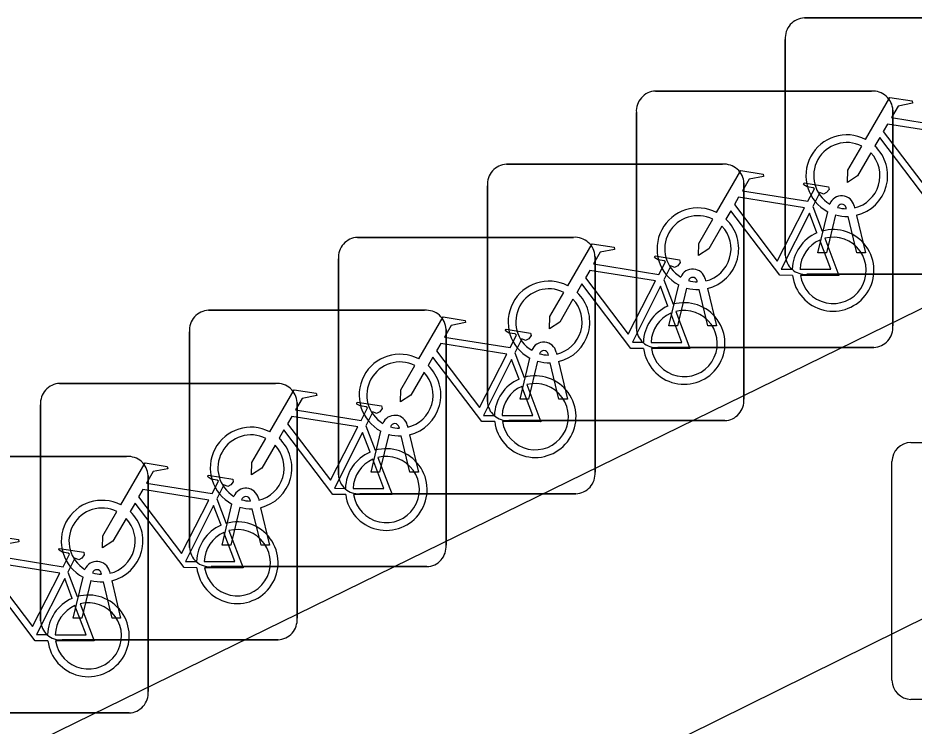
# Model space of a CAD drawing. Extents: x 160457 to 162082, y 388340 to 389736.
# Drawn here: x 160973.91 to 160977.4, y 388892.137 to 388894.897 of the extents above; entities that cross this region are included whole.
import ezdxf

# ---------------------------------------------------------------- set-up
doc = ezdxf.new("R2010")
doc.units = 0
for name, color, linetype in [('IMGEO_Fietsenrek', 7, 'Continuous'), ('IMGEO_Kolk', 7, 'Continuous'), ('IMGEO_Voetpad_open', 7, 'Continuous')]:
    doc.layers.add(name, color=color, linetype=linetype)

msp = doc.modelspace()

# ---------------------------------------------------------------- linework, layer by layer
at = {"layer": 'IMGEO_Fietsenrek'}
for p, q in [((160976.9729, 388894.8965), (160977.8138, 388894.8965)), ((160977.8138, 388894.8965), (160976.9729, 388894.8965)), ((160976.8985, 388893.9719), (160976.8985, 388894.8128)), ((160976.8985, 388894.8128), (160976.8985, 388893.9719)), ((160976.3929, 388894.6115), (160977.2338, 388894.6115)), ((160977.2338, 388894.6115), (160976.3929, 388894.6115)), ((160976.3185, 388893.6869), (160976.3185, 388894.5278)), ((160976.3185, 388894.5278), (160976.3185, 388893.6869)), ((160977.3175, 388894.5371), (160977.3175, 388893.6962)), ((160977.3175, 388893.6962), (160977.3175, 388894.5371)), ((160975.8129, 388894.3265), (160976.6538, 388894.3265)), ((160976.6538, 388894.3265), (160975.8129, 388894.3265)), ((160975.7385, 388893.4019), (160975.7385, 388894.2428)), ((160975.7385, 388894.2428), (160975.7385, 388893.4019)), ((160976.7375, 388894.2521), (160976.7375, 388893.4112)), ((160976.7375, 388893.4112), (160976.7375, 388894.2521)), ((160977.0052, 388894.1612), (160977.0415, 388894.066)), ((160977.0255, 388893.9813), (160977.0638, 388894.1413)), ((160977.1359, 388894.1529), (160977.1349, 388894.1572)), ((160977.1666, 388894.1644), (160977.1684, 388894.1565)), ((160977.0942, 388894.1291), (160977.0589, 388893.9813)), ((160977.177, 388893.9813), (160977.1431, 388894.123)), ((160977.1754, 388894.1273), (160977.2104, 388893.9813)), ((160975.2329, 388894.0415), (160976.0738, 388894.0415)), ((160976.0738, 388894.0415), (160975.2329, 388894.0415)), ((160976.1575, 388893.9671), (160976.1575, 388893.1262)), ((160976.1575, 388893.1262), (160976.1575, 388893.9671)), ((160977.0589, 388893.9813), (160977.0255, 388893.9813)), ((160977.2104, 388893.9813), (160977.177, 388893.9813)), ((160975.1585, 388893.1169), (160975.1585, 388893.9578)), ((160975.1585, 388893.9578), (160975.1585, 388893.1169)), ((160977.8231, 388893.8975), (160976.9822, 388893.8975)), ((160976.9822, 388893.8975), (160977.8231, 388893.8975)), ((160976.4252, 388893.8762), (160976.4615, 388893.781)), ((160976.5559, 388893.8679), (160976.5549, 388893.8722)), ((160976.5866, 388893.8794), (160976.5884, 388893.8715)), ((160976.4455, 388893.6963), (160976.4838, 388893.8563)), ((160976.5142, 388893.8441), (160976.4789, 388893.6963)), ((160976.597, 388893.6963), (160976.5631, 388893.838)), ((160976.5954, 388893.8423), (160976.6304, 388893.6963)), ((160974.6529, 388893.7575), (160975.4938, 388893.7575)), ((160975.4938, 388893.7575), (160974.6529, 388893.7575)), ((160976.4789, 388893.6963), (160976.4455, 388893.6963)), ((160976.6304, 388893.6963), (160976.597, 388893.6963)), ((160974.5785, 388892.8329), (160974.5785, 388893.6738)), ((160974.5785, 388893.6738), (160974.5785, 388892.8329)), ((160975.5775, 388893.6831), (160975.5775, 388892.8422)), ((160975.5775, 388892.8422), (160975.5775, 388893.6831)), ((160975.8452, 388893.5912), (160975.8815, 388893.496)), ((160975.9759, 388893.5829), (160975.9749, 388893.5872)), ((160976.0066, 388893.5944), (160976.0084, 388893.5865)), ((160977.2431, 388893.6125), (160976.4022, 388893.6125)), ((160976.4022, 388893.6125), (160977.2431, 388893.6125)), ((160975.8655, 388893.4113), (160975.9038, 388893.5713)), ((160975.9342, 388893.5591), (160975.8989, 388893.4113)), ((160976.017, 388893.4113), (160975.9831, 388893.553)), ((160976.0154, 388893.5573), (160976.0504, 388893.4113)), ((160974.0729, 388893.4725), (160974.9138, 388893.4725)), ((160974.9138, 388893.4725), (160974.0729, 388893.4725)), ((160975.8989, 388893.4113), (160975.8655, 388893.4113)), ((160976.0504, 388893.4113), (160976.017, 388893.4113)), ((160973.9985, 388892.5479), (160973.9985, 388893.3888)), ((160973.9985, 388893.3888), (160973.9985, 388892.5479)), ((160974.9975, 388893.3981), (160974.9975, 388892.5572)), ((160974.9975, 388892.5572), (160974.9975, 388893.3981)), ((160975.2652, 388893.3072), (160975.3015, 388893.212)), ((160975.3959, 388893.2979), (160975.3949, 388893.3022)), ((160975.4266, 388893.3094), (160975.4284, 388893.3015)), ((160976.6631, 388893.3275), (160975.8222, 388893.3275)), ((160975.8222, 388893.3275), (160976.6631, 388893.3275)), ((160975.2855, 388893.1263), (160975.3238, 388893.2863)), ((160975.3542, 388893.2741), (160975.3189, 388893.1263)), ((160975.437, 388893.1263), (160975.4031, 388893.268)), ((160975.4354, 388893.2723), (160975.4704, 388893.1263)), ((160973.4929, 388893.1875), (160974.3338, 388893.1875)), ((160974.3338, 388893.1875), (160973.4929, 388893.1875)), ((160975.3189, 388893.1263), (160975.2855, 388893.1263)), ((160975.4704, 388893.1263), (160975.437, 388893.1263)), ((160974.4175, 388893.1131), (160974.4175, 388892.2722)), ((160974.4175, 388892.2722), (160974.4175, 388893.1131)), ((160974.6852, 388893.0222), (160974.7215, 388892.927)), ((160974.8466, 388893.0254), (160974.8484, 388893.0175)), ((160976.0831, 388893.0425), (160975.2422, 388893.0425)), ((160975.2422, 388893.0425), (160976.0831, 388893.0425)), ((160974.7055, 388892.8423), (160974.7438, 388893.0023)), ((160974.7742, 388892.9901), (160974.7389, 388892.8423)), ((160974.8159, 388893.0139), (160974.8149, 388893.0182)), ((160974.8554, 388892.9883), (160974.8904, 388892.8423)), ((160974.857, 388892.8423), (160974.8231, 388892.984)), ((160974.7389, 388892.8423), (160974.7055, 388892.8423)), ((160974.8904, 388892.8423), (160974.857, 388892.8423)), ((160975.5031, 388892.7585), (160974.6622, 388892.7585)), ((160974.6622, 388892.7585), (160975.5031, 388892.7585)), ((160974.1052, 388892.7372), (160974.1415, 388892.642)), ((160974.1255, 388892.5573), (160974.1638, 388892.7173)), ((160974.2359, 388892.7289), (160974.2349, 388892.7332)), ((160974.2666, 388892.7404), (160974.2684, 388892.7325)), ((160974.1942, 388892.7051), (160974.1589, 388892.5573)), ((160974.277, 388892.5573), (160974.2431, 388892.699)), ((160974.2754, 388892.7033), (160974.3104, 388892.5573)), ((160974.1589, 388892.5573), (160974.1255, 388892.5573)), ((160974.3104, 388892.5573), (160974.277, 388892.5573)), ((160974.9231, 388892.4735), (160974.0822, 388892.4735)), ((160974.0822, 388892.4735), (160974.9231, 388892.4735)), ((160974.3431, 388892.1885), (160973.5022, 388892.1885)), ((160973.5022, 388892.1885), (160974.3431, 388892.1885))]:
    msp.add_line(p, q, dxfattribs=at)
for points in [[(160977.2111, 388894.4232), (160977.3058, 388894.5867), (160977.392, 388894.5729), (160977.3937, 388894.5642), (160977.3376, 388894.5533), (160977.3114, 388894.508), (160977.5666, 388894.4672)], [(160977.5537, 388894.442), (160977.2969, 388894.483), (160977.2802, 388894.4542), (160977.4472, 388894.2339), (160977.5537, 388894.442)], [(160977.5068, 388894.1785), (160977.4571, 388894.1786), (160977.2664, 388894.4303), (160977.2474, 388894.3975)], [(160977.2318, 388894.3707), (160977.1802, 388894.2815), (160977.1403, 388894.2555), (160977.1415, 388894.303), (160977.196, 388894.3972)], [(160976.6311, 388894.1382), (160976.7258, 388894.3017), (160976.812, 388894.2879), (160976.8137, 388894.2792), (160976.7576, 388894.2683), (160976.7314, 388894.223), (160976.9866, 388894.1822)], [(160976.9866, 388894.1822), (160977.0116, 388894.231), (160977.0065, 388894.235), (160976.9833, 388894.2387), (160976.9706, 388894.2462), (160976.9696, 388894.2493), (160976.9718, 388894.2539), (160977.0666, 388894.2388), (160977.0689, 388894.2285), (160977.0595, 388894.2161), (160977.0471, 388894.2097), (160977.0326, 388894.2159), (160977.0052, 388894.1612)], [(160976.9737, 388894.157), (160976.7169, 388894.198), (160976.7002, 388894.1692), (160976.8672, 388893.9489), (160976.9737, 388894.157)], [(160976.9268, 388893.8935), (160976.8771, 388893.8936), (160976.6864, 388894.1453), (160976.6674, 388894.1125)], [(160976.6518, 388894.0857), (160976.6002, 388893.9965), (160976.5603, 388893.9705), (160976.5615, 388894.018), (160976.616, 388894.1122)], [(160977.0217, 388894.059), (160976.9924, 388894.1358), (160976.883, 388893.9177), (160976.9257, 388893.9176)], [(160977.0522, 388894.0378), (160977.1072, 388893.8932), (160976.9571, 388893.8935)], [(160976.0511, 388893.8532), (160976.1458, 388894.0167), (160976.232, 388894.0029), (160976.2337, 388893.9942), (160976.1776, 388893.9833), (160976.1514, 388893.938), (160976.4066, 388893.8972)], [(160976.9557, 388893.9175), (160977.0756, 388893.9173), (160977.0324, 388894.0309)], [(160976.4066, 388893.8972), (160976.4316, 388893.946), (160976.4265, 388893.95), (160976.4033, 388893.9537), (160976.3906, 388893.9612), (160976.3896, 388893.9643), (160976.3918, 388893.9689), (160976.4866, 388893.9538), (160976.4889, 388893.9435), (160976.4795, 388893.9311), (160976.4671, 388893.9247), (160976.4526, 388893.9309), (160976.4252, 388893.8762)], [(160976.3937, 388893.872), (160976.1369, 388893.913), (160976.1202, 388893.8842), (160976.2872, 388893.6639), (160976.3937, 388893.872)], [(160976.3468, 388893.6085), (160976.2971, 388893.6086), (160976.1064, 388893.8603), (160976.0874, 388893.8275)], [(160976.0718, 388893.8007), (160976.0202, 388893.7115), (160975.9803, 388893.6855), (160975.9815, 388893.733), (160976.036, 388893.8272)], [(160976.4417, 388893.774), (160976.4124, 388893.8508), (160976.303, 388893.6327), (160976.3457, 388893.6326)], [(160975.4711, 388893.5682), (160975.5658, 388893.7317), (160975.652, 388893.7179), (160975.6537, 388893.7092), (160975.5976, 388893.6983), (160975.5714, 388893.653), (160975.8266, 388893.6122)], [(160976.3757, 388893.6325), (160976.4956, 388893.6323), (160976.4524, 388893.7459)], [(160976.4722, 388893.7528), (160976.5272, 388893.6082), (160976.3771, 388893.6085)], [(160975.8266, 388893.6122), (160975.8516, 388893.661), (160975.8465, 388893.665), (160975.8233, 388893.6687), (160975.8106, 388893.6762), (160975.8096, 388893.6793), (160975.8118, 388893.6839), (160975.9066, 388893.6688), (160975.9089, 388893.6585), (160975.8995, 388893.6461), (160975.8871, 388893.6397), (160975.8726, 388893.6459), (160975.8452, 388893.5912)], [(160975.8137, 388893.587), (160975.5569, 388893.628), (160975.5402, 388893.5992), (160975.7072, 388893.3789), (160975.8137, 388893.587)], [(160975.7668, 388893.3235), (160975.7171, 388893.3236), (160975.5264, 388893.5753), (160975.5074, 388893.5425)], [(160975.8617, 388893.489), (160975.8324, 388893.5658), (160975.723, 388893.3477), (160975.7657, 388893.3476)], [(160975.4918, 388893.5157), (160975.4402, 388893.4265), (160975.4003, 388893.4005), (160975.4015, 388893.448), (160975.456, 388893.5422)], [(160974.8911, 388893.2842), (160974.9858, 388893.4477), (160975.072, 388893.4339), (160975.0737, 388893.4252), (160975.0176, 388893.4143), (160974.9914, 388893.369), (160975.2466, 388893.3282)], [(160975.7957, 388893.3475), (160975.9156, 388893.3473), (160975.8724, 388893.4609)], [(160975.8922, 388893.4678), (160975.9472, 388893.3232), (160975.7971, 388893.3235)], [(160975.2466, 388893.3282), (160975.2716, 388893.377), (160975.2665, 388893.381), (160975.2433, 388893.3847), (160975.2306, 388893.3922), (160975.2296, 388893.3953), (160975.2318, 388893.3999), (160975.3266, 388893.3848), (160975.3289, 388893.3745), (160975.3195, 388893.3621), (160975.3071, 388893.3557), (160975.2926, 388893.3619), (160975.2652, 388893.3072)], [(160975.2337, 388893.303), (160974.9769, 388893.344), (160974.9602, 388893.3152), (160975.1272, 388893.0949), (160975.2337, 388893.303)], [(160975.1868, 388893.0395), (160975.1371, 388893.0396), (160974.9464, 388893.2913), (160974.9274, 388893.2585)], [(160975.2817, 388893.205), (160975.2524, 388893.2818), (160975.143, 388893.0637), (160975.1857, 388893.0636)], [(160974.9118, 388893.2317), (160974.8602, 388893.1425), (160974.8203, 388893.1165), (160974.8215, 388893.164), (160974.876, 388893.2582)], [(160974.3111, 388892.9992), (160974.4058, 388893.1627), (160974.492, 388893.1489), (160974.4937, 388893.1402), (160974.4376, 388893.1293), (160974.4114, 388893.084), (160974.6666, 388893.0432)], [(160975.2157, 388893.0635), (160975.3356, 388893.0633), (160975.2924, 388893.1769)], [(160975.3122, 388893.1838), (160975.3672, 388893.0392), (160975.2171, 388893.0395)], [(160974.6666, 388893.0432), (160974.6916, 388893.092), (160974.6865, 388893.096), (160974.6633, 388893.0997), (160974.6506, 388893.1072), (160974.6496, 388893.1103), (160974.6518, 388893.1149), (160974.7466, 388893.0998), (160974.7489, 388893.0895), (160974.7395, 388893.0771), (160974.7271, 388893.0707), (160974.7126, 388893.0769), (160974.6852, 388893.0222)], [(160974.6537, 388893.018), (160974.3969, 388893.059), (160974.3802, 388893.0302), (160974.5472, 388892.8099), (160974.6537, 388893.018)], [(160974.6068, 388892.7545), (160974.5571, 388892.7546), (160974.3664, 388893.0063), (160974.3474, 388892.9735)], [(160974.7017, 388892.92), (160974.6724, 388892.9968), (160974.563, 388892.7787), (160974.6057, 388892.7786)], [(160974.3318, 388892.9467), (160974.2802, 388892.8575), (160974.2403, 388892.8315), (160974.2415, 388892.879), (160974.296, 388892.9732)], [(160974.6357, 388892.7785), (160974.7556, 388892.7783), (160974.7124, 388892.8919)], [(160974.7322, 388892.8988), (160974.7872, 388892.7542), (160974.6371, 388892.7545)], [(160973.7311, 388892.7142), (160973.8258, 388892.8777), (160973.912, 388892.8639), (160973.9137, 388892.8552), (160973.8576, 388892.8443), (160973.8314, 388892.799), (160974.0866, 388892.7582)], [(160974.0866, 388892.7582), (160974.1116, 388892.807), (160974.1065, 388892.811), (160974.0833, 388892.8147), (160974.0706, 388892.8222), (160974.0696, 388892.8253), (160974.0718, 388892.8299), (160974.1666, 388892.8148), (160974.1689, 388892.8045), (160974.1595, 388892.7921), (160974.1471, 388892.7857), (160974.1326, 388892.7919), (160974.1052, 388892.7372)], [(160974.0737, 388892.733), (160973.8169, 388892.774), (160973.8002, 388892.7452), (160973.9672, 388892.5249), (160974.0737, 388892.733)], [(160974.0268, 388892.4695), (160973.9771, 388892.4696), (160973.7864, 388892.7213), (160973.7674, 388892.6885)], [(160974.1217, 388892.635), (160974.0924, 388892.7118), (160973.983, 388892.4937), (160974.0257, 388892.4936)], [(160974.0557, 388892.4935), (160974.1756, 388892.4933), (160974.1324, 388892.6069)], [(160974.1522, 388892.6138), (160974.2072, 388892.4692), (160974.0571, 388892.4695)]]:
    msp.add_lwpolyline(points, dxfattribs=at)
for centre, radius, start, end in [((160976.9762, 388894.8186), 0.0779, 92.4484, 184.2845), ((160976.9762, 388894.8186), 0.0779, 92.4484, 184.2845), ((160976.3962, 388894.5336), 0.0779, 92.4484, 184.2845), ((160976.3962, 388894.5336), 0.0779, 92.4484, 184.2845), ((160977.2396, 388894.5338), 0.0779, 2.4484, 94.2845), ((160977.2396, 388894.5338), 0.0779, 2.4484, 94.2845), ((160977.1381, 388894.2819), 0.159, 62.6766, 242.1369), ((160977.1381, 388894.2819), 0.129, 63.3192, 238.903), ((160977.1381, 388894.2819), 0.159, 283.5766, 46.6042), ((160977.1381, 388894.2819), 0.129, 283.6043, 43.4302), ((160975.8162, 388894.2486), 0.0779, 92.4484, 184.2845), ((160975.8162, 388894.2486), 0.0779, 92.4484, 184.2845), ((160976.6596, 388894.2488), 0.0779, 2.4484, 94.2845), ((160976.6596, 388894.2488), 0.0779, 2.4484, 94.2845), ((160977.1179, 388894.1533), 0.0499, 12.8025, 158.6934), ((160976.5581, 388893.9969), 0.159, 62.6766, 242.1369), ((160977.1179, 388894.1533), 0.0174, 12.8025, 163.4502), ((160977.1381, 388894.2819), 0.129, 253.415, 269.0204), ((160976.5581, 388893.9969), 0.129, 63.3192, 238.903), ((160976.5581, 388893.9969), 0.159, 283.5766, 46.6042), ((160977.1381, 388894.2819), 0.159, 253.9967, 271.7867), ((160976.5581, 388893.9969), 0.129, 283.6043, 43.4302), ((160977.0847, 388893.9129), 0.159, 187.0065, 105.7708), ((160975.2362, 388893.9636), 0.0779, 92.4484, 184.2845), ((160975.2362, 388893.9636), 0.0779, 92.4484, 184.2845), ((160976.0796, 388893.9638), 0.0779, 2.4484, 94.2845), ((160976.0796, 388893.9638), 0.0779, 2.4484, 94.2845), ((160977.0847, 388893.9129), 0.159, 113.3408, 178.3217), ((160977.0847, 388893.9129), 0.129, 188.6715, 104.5883), ((160977.0847, 388893.9129), 0.129, 113.923, 177.9556), ((160976.9764, 388893.9752), 0.0779, 182.4484, 274.2845), ((160976.9764, 388893.9752), 0.0779, 182.4484, 274.2845), ((160976.5379, 388893.8683), 0.0499, 12.8025, 158.6934), ((160975.9781, 388893.7119), 0.159, 62.6766, 242.1369), ((160976.5379, 388893.8683), 0.0174, 12.8025, 163.4502), ((160976.5581, 388893.9969), 0.129, 253.415, 269.0204), ((160975.9781, 388893.7119), 0.129, 63.3192, 238.903), ((160975.9781, 388893.7119), 0.159, 283.5766, 46.6042), ((160976.5581, 388893.9969), 0.159, 253.9967, 271.7867), ((160975.9781, 388893.7119), 0.129, 283.6043, 43.4302), ((160974.6562, 388893.6796), 0.0779, 92.4484, 184.2845), ((160974.6562, 388893.6796), 0.0779, 92.4484, 184.2845), ((160975.4996, 388893.6798), 0.0779, 2.4484, 94.2845), ((160975.4996, 388893.6798), 0.0779, 2.4484, 94.2845), ((160976.5047, 388893.6279), 0.159, 113.3408, 178.3217), ((160976.5047, 388893.6279), 0.159, 187.0065, 105.7708), ((160976.5047, 388893.6279), 0.129, 188.6715, 104.5883), ((160976.5047, 388893.6279), 0.129, 113.923, 177.9556), ((160976.3964, 388893.6902), 0.0779, 182.4484, 274.2845), ((160976.3964, 388893.6902), 0.0779, 182.4484, 274.2845), ((160977.2398, 388893.6904), 0.0779, 272.4484, 4.2845), ((160977.2398, 388893.6904), 0.0779, 272.4484, 4.2845), ((160975.9579, 388893.5833), 0.0499, 12.8025, 158.6934), ((160975.3981, 388893.4269), 0.159, 62.6766, 242.1369), ((160975.9579, 388893.5833), 0.0174, 12.8025, 163.4502), ((160975.9781, 388893.7119), 0.129, 253.415, 269.0204), ((160975.3981, 388893.4269), 0.129, 63.3192, 238.903), ((160975.9781, 388893.7119), 0.159, 253.9967, 271.7867), ((160975.3981, 388893.4269), 0.129, 283.6043, 43.4302), ((160975.3981, 388893.4269), 0.159, 283.5766, 46.6042), ((160975.9247, 388893.3429), 0.159, 113.3408, 178.3217), ((160975.9247, 388893.3429), 0.159, 187.0065, 105.7708), ((160974.0762, 388893.3946), 0.0779, 92.4484, 184.2845), ((160974.0762, 388893.3946), 0.0779, 92.4484, 184.2845), ((160974.9196, 388893.3948), 0.0779, 2.4484, 94.2845), ((160974.9196, 388893.3948), 0.0779, 2.4484, 94.2845), ((160975.9247, 388893.3429), 0.129, 113.923, 177.9556), ((160975.9247, 388893.3429), 0.129, 188.6715, 104.5883), ((160976.6598, 388893.4054), 0.0779, 272.4484, 4.2845), ((160976.6598, 388893.4054), 0.0779, 272.4484, 4.2845), ((160975.8164, 388893.4052), 0.0779, 182.4484, 274.2845), ((160975.8164, 388893.4052), 0.0779, 182.4484, 274.2845), ((160975.3779, 388893.2983), 0.0499, 12.8025, 158.6934), ((160974.8181, 388893.1429), 0.159, 62.6766, 242.1369), ((160975.3779, 388893.2983), 0.0174, 12.8025, 163.4502), ((160975.3981, 388893.4269), 0.129, 253.415, 269.0204), ((160974.8181, 388893.1429), 0.129, 63.3192, 238.903), ((160975.3981, 388893.4269), 0.159, 253.9967, 271.7867), ((160974.8181, 388893.1429), 0.129, 283.6043, 43.4302), ((160974.8181, 388893.1429), 0.159, 283.5766, 46.6042), ((160975.3447, 388893.0589), 0.159, 113.3408, 178.3217), ((160975.3447, 388893.0589), 0.159, 187.0065, 105.7708), ((160974.3396, 388893.1098), 0.0779, 2.4484, 94.2845), ((160974.3396, 388893.1098), 0.0779, 2.4484, 94.2845), ((160975.3447, 388893.0589), 0.129, 113.923, 177.9556), ((160975.3447, 388893.0589), 0.129, 188.6715, 104.5883), ((160976.0798, 388893.1204), 0.0779, 272.4484, 4.2845), ((160976.0798, 388893.1204), 0.0779, 272.4484, 4.2845), ((160975.2364, 388893.1202), 0.0779, 182.4484, 274.2845), ((160975.2364, 388893.1202), 0.0779, 182.4484, 274.2845), ((160974.7979, 388893.0143), 0.0499, 12.8025, 158.6934), ((160974.7979, 388893.0143), 0.0174, 12.8025, 163.4502), ((160974.2381, 388892.8579), 0.159, 62.6766, 242.1369), ((160974.2381, 388892.8579), 0.129, 63.3192, 238.903), ((160974.8181, 388893.1429), 0.159, 253.9967, 271.7867), ((160974.8181, 388893.1429), 0.129, 253.415, 269.0204), ((160974.2381, 388892.8579), 0.159, 283.5766, 46.6042), ((160974.2381, 388892.8579), 0.129, 283.6043, 43.4302), ((160974.7647, 388892.7739), 0.159, 113.3408, 178.3217), ((160974.7647, 388892.7739), 0.159, 187.0065, 105.7708), ((160974.7647, 388892.7739), 0.129, 113.923, 177.9556), ((160974.7647, 388892.7739), 0.129, 188.6715, 104.5883), ((160974.6564, 388892.8362), 0.0779, 182.4484, 274.2845), ((160974.6564, 388892.8362), 0.0779, 182.4484, 274.2845), ((160975.4998, 388892.8364), 0.0779, 272.4484, 4.2845), ((160975.4998, 388892.8364), 0.0779, 272.4484, 4.2845), ((160974.2179, 388892.7293), 0.0499, 12.8025, 158.6934), ((160974.2179, 388892.7293), 0.0174, 12.8025, 163.4502), ((160974.2381, 388892.8579), 0.129, 253.415, 269.0204), ((160974.2381, 388892.8579), 0.159, 253.9967, 271.7867), ((160974.1847, 388892.4889), 0.159, 187.0065, 105.7708), ((160974.1847, 388892.4889), 0.159, 113.3408, 178.3217), ((160974.1847, 388892.4889), 0.129, 113.923, 177.9556), ((160974.1847, 388892.4889), 0.129, 188.6715, 104.5883), ((160974.0764, 388892.5512), 0.0779, 182.4484, 274.2845), ((160974.0764, 388892.5512), 0.0779, 182.4484, 274.2845), ((160974.9198, 388892.5514), 0.0779, 272.4484, 4.2845), ((160974.9198, 388892.5514), 0.0779, 272.4484, 4.2845), ((160974.3398, 388892.2664), 0.0779, 272.4484, 4.2845), ((160974.3398, 388892.2664), 0.0779, 272.4484, 4.2845)]:
    msp.add_arc(centre, radius, start, end, dxfattribs=at)
at = {"layer": 'IMGEO_Kolk'}
for p, q in [((160977.3879, 388893.2425), (160978.2401, 388893.2425)), ((160977.3135, 388892.3159), (160977.3135, 388893.1681)), ((160978.2401, 388892.2415), (160977.3879, 388892.2415))]:
    msp.add_line(p, q, dxfattribs=at)
for points in [[(160977.3879, 388893.2425), (160978.2401, 388893.2425)], [(160977.3135, 388892.3159), (160977.3135, 388893.1681)], [(160978.2401, 388892.2415), (160977.3879, 388892.2415)]]:
    msp.add_lwpolyline(points, dxfattribs=at)
for centre, start, end in [((160977.39, 388893.166), 91.552, 178.448), ((160977.39, 388893.166), 91.552, 178.448), ((160977.39, 388892.318), 181.552, 268.448), ((160977.39, 388892.318), 181.552, 268.448)]:
    msp.add_arc(centre, 0.0765, start, end, dxfattribs=at)
at = {"layer": 'IMGEO_Voetpad_open'}
for points in [[(160971.404, 388890.799), (160971.965, 388891.089), (160979.521, 388894.789)], [(160979.97, 388893.785), (160977.814, 388892.744), (160972.138, 388889.936), (160971.873, 388889.782)]]:
    msp.add_lwpolyline(points, dxfattribs=at)

doc.saveas('drawing.dxf')
